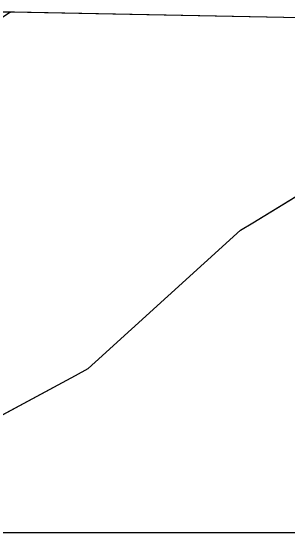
# Model space of a CAD drawing. Extents: x -26 to 4903, y -1010 to 9587.
# Drawn here: x 110 to 121.96, y 9500 to 9522.56 of the extents above; entities that cross this region are included whole.
import ezdxf

# ---------------------------------------------------------------- set-up
doc = ezdxf.new("R2010")
doc.units = 0
for name, color, linetype in [('Default', 7, 'Continuous'), ('Exist Cross Section Cell', 7, 'Continuous'), ('Exist XS Ground Line', 7, 'Continuous'), ('Prop CMT Slope Grass', 7, 'Continuous'), ('Prop XS Class II Rip Rap Ditch Liner', 7, 'Continuous'), ('Prop XS Earthwork Shape', 7, 'Continuous')]:
    doc.layers.add(name, color=color, linetype=linetype)

msp = doc.modelspace()

# ---------------------------------------------------------------- linework, layer by layer
at = {"layer": 'Default'}
msp.add_line((125.499, 9522.176), (106.5, 9522.556), dxfattribs=at)
at = {"layer": 'Exist Cross Section Cell'}
msp.add_line((0, 9500), (150, 9500), dxfattribs=at)
at = {"layer": 'Exist XS Ground Line'}
for p, q in [((120.465, 9513.375), (127.75, 9517.848)), ((119.937, 9513.066), (120.465, 9513.375)), ((113.662, 9507.357), (119.937, 9513.066)), ((113.357, 9507.082), (113.662, 9507.357)), ((112.816, 9506.788), (113.357, 9507.082)), ((108.907, 9504.689), (112.816, 9506.788))]:
    msp.add_line(p, q, dxfattribs=at)
at = {"layer": 'Prop CMT Slope Grass'}
msp.add_line((125.499, 9522.176), (110.001, 9522.486), dxfattribs=at)
at = {"layer": 'Prop XS Class II Rip Rap Ditch Liner'}
msp.add_line((106.5, 9522.556), (110.001, 9522.486), dxfattribs=at)
at = {"layer": 'Prop XS Earthwork Shape'}
msp.add_lwpolyline([(123.257, 9522.221), (110.001, 9522.486), (83.772, 9505), (109.486, 9505), (112.816, 9506.788), (113.357, 9507.082), (113.662, 9507.357), (119.937, 9513.066), (120.465, 9513.375), (127.75, 9517.848)], dxfattribs=at)

doc.saveas('drawing.dxf')
